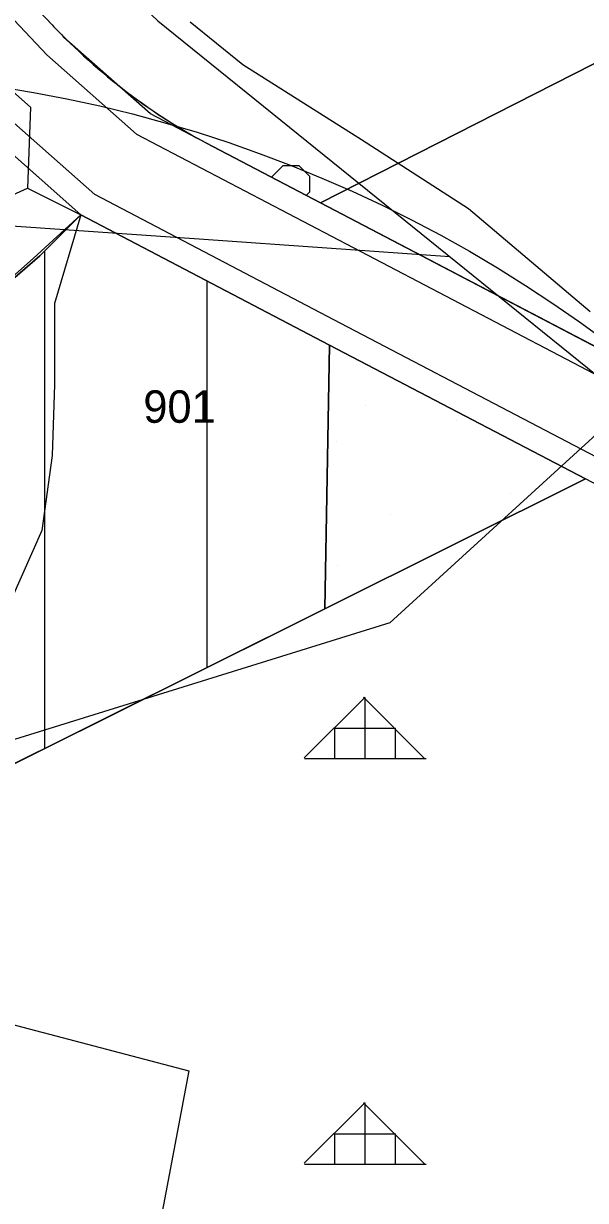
# Model space of a CAD drawing. Extents: x 410727 to 412947, y 4463506 to 4466382.
# Drawn here: x 411501.6 to 411570.9, y 4465781.8 to 4465926.9 of the extents above; entities that cross this region are included whole.
import ezdxf

# ---------------------------------------------------------------- set-up
doc = ezdxf.new("R2010")
doc.units = 0
for name, color, linetype in [('ADAKENARI', 7, 'Continuous'), ('KALDIRIM', 7, 'Continuous'), ('KDS_PARSEL_NO', 7, 'Continuous'), ('KDS_PL', 7, 'Continuous'), ('LJ_ÇERÇEVE', 7, 'Continuous'), ('PL_AYA_ORMAN', 7, 'Continuous'), ('PL_AYA_PARK_DINLENME', 7, 'Continuous'), ('PL_K_BHA', 7, 'Continuous'), ('PL_KA_TARIM_DIGER', 7, 'Continuous'), ('PL_KA_TARIM_OZEL', 7, 'Continuous'), ('PL_KON_MEV_050', 7, 'Continuous'), ('SN_ONAMA', 7, 'Continuous'), ('TR_AZYOGUNLUK_MESKUN', 7, 'Continuous'), ('TR_ORMAN', 7, 'Continuous'), ('TR_OZELMAHSUL', 7, 'Continuous'), ('TR_PARKALANI', 7, 'Continuous'), ('Yerlesime_uygunluk_sınırı', 7, 'Continuous')]:
    doc.layers.add(name, color=color, linetype=linetype)

msp = doc.modelspace()

# ---------------------------------------------------------------- linework, layer by layer
at = {"layer": 'ADAKENARI'}
for p, q in [((411505.14, 4465926.77), (411464.76, 4465969.61)), ((411538.25, 4465904.8), (411591.09, 4465931.74)), ((411517.26, 4465915.78), (411506.6, 4465925.22)), ((411496.15, 4465914.44), (411508.68, 4465903.34)), ((411546.31, 4465900.58), (411517.26, 4465915.78)), ((411538.25, 4465904.8), (411524.96, 4465911.75)), ((411605.17, 4465869.8), (411538.25, 4465904.8)), ((411503.64, 4465898.27), (411508.68, 4465903.34)), ((411508.68, 4465903.34), (411539.36, 4465887.29)), ((411577.71, 4465884.16), (411546.31, 4465900.58)), ((411496.33, 4465891.98), (411503.64, 4465898.27)), ((411539.36, 4465887.29), (411538.79, 4465854.78)), ((411539.36, 4465887.29), (411570.91, 4465870.79)), ((411538.79, 4465854.78), (411570.91, 4465870.79)), ((411496.44, 4465833.66), (411538.79, 4465854.78))]:
    msp.add_line(p, q, dxfattribs=at)
msp.add_arc((411559.72, 4465978.21), 75, 223.3014, 242.3914, dxfattribs=at)
msp.add_arc((411559.72, 4465978.21), 75, 223.3014, 242.3914, dxfattribs=at)
at = {"layer": 'KALDIRIM'}
for points in [[(411363.84, 4466008.09), (411368.56, 4466007.11), (411402.12, 4466003.58), (411420.29, 4465997.93), (411448.26, 4465982.75), (411504.51, 4465923.06), (411515.54, 4465913.29), (411544.92, 4465897.92), (411576.35, 4465881.49), (411596.27, 4465871.64)], [(411592.71, 4465863.36), (411572.27, 4465873.46), (411540.75, 4465889.95), (411510.4, 4465905.83), (411498.24, 4465916.59), (411442.7, 4465975.53), (411416.77, 4465989.6), (411400.3, 4465994.72)]]:
    msp.add_lwpolyline(points, dxfattribs=at)
at = {"layer": 'KDS_PL'}
for p, q in [((411528.65, 4465921.83), (411522.15, 4465927.08)), ((411543.3, 4465912.59), (411528.65, 4465921.83)), ((411499.54, 4465919.22), (411502.49, 4465916.61)), ((411502.49, 4465916.61), (411502.12, 4465906.61)), ((411556.49, 4465904.08), (411543.3, 4465912.59)), ((411494.1, 4465903.04), (411502.12, 4465906.61)), ((411502.12, 4465906.61), (411508.68, 4465903.34)), ((411502.79, 4465897.97), (411508.68, 4465903.34)), ((411508.68, 4465903.34), (411505.45, 4465892.41)), ((411508.68, 4465903.34), (411539.36, 4465887.29)), ((411571.5, 4465891.4), (411556.49, 4465904.08)), ((411495.72, 4465891.7), (411502.79, 4465897.97)), ((411505.45, 4465892.41), (411505.42, 4465882.41)), ((411539.36, 4465887.29), (411538.79, 4465854.78)), ((411570.91, 4465870.79), (411539.36, 4465887.29)), ((411505.42, 4465882.41), (411505.13, 4465873.65)), ((411505.13, 4465873.65), (411503.89, 4465864.4)), ((411538.79, 4465854.78), (411570.91, 4465870.79)), ((411503.89, 4465864.4), (411500.21, 4465856.16)), ((411538.79, 4465854.78), (411496.44, 4465833.66))]:
    msp.add_line(p, q, dxfattribs=at)
at = {"layer": 'LJ_ÇERÇEVE'}
msp.add_circle((411473.17, 4465753.45), 167.6, dxfattribs=at)
at = {"layer": 'PL_AYA_ORMAN'}
msp.add_lwpolyline([(411598.22, 4465856.51), (411570.91, 4465870.79), (411538.79, 4465854.78), (411496.44, 4465833.66), (411470.13, 4465831.39), (411457.2, 4465829.93), (411446.43, 4465827.44), (411441.48, 4465825.25), (411433.46, 4465821.81), (411430.18, 4465815.46), (411420.35, 4465816.97), (411407.51, 4465823.5), (411390, 4465824), (411337.5, 4465818.97)], dxfattribs=at)
at = {"layer": 'PL_AYA_PARK_DINLENME'}
msp.add_lwpolyline([(411570.91, 4465870.79), (411539.36, 4465887.29), (411538.79, 4465854.78), (411570.91, 4465870.79)], dxfattribs=at)
at = {"layer": 'PL_K_BHA'}
msp.add_lwpolyline([(411412.85, 4465902.41), (411451.16, 4465861.77), (411460.91, 4465866.67), (411472.17, 4465873.35), (411480.69, 4465879.01), (411489.78, 4465886.25), (411496.33, 4465891.98), (411503.64, 4465898.27), (411508.68, 4465903.34), (411496.15, 4465914.44), (411463.26, 4465949.34), (411412.85, 4465902.41)], dxfattribs=at)
at = {"layer": 'PL_KA_TARIM_DIGER'}
msp.add_lwpolyline([(411682.27, 4466173.05), (411670.3, 4466105.81), (411670.3, 4466088.31), (411652.8, 4466036.74), (411646.35, 4465988.84), (411635.3, 4465976.87), (411591.09, 4465931.74), (411538.25, 4465904.8), (411605.17, 4465869.8), (411613.8, 4465883.79), (411618.69, 4465897.02), (411620.41, 4465890.7), (411625.58, 4465882.65), (411631.77, 4465875.64), (411639.11, 4465868.28), (411648.52, 4465860.01), (411661.14, 4465849.78), (411670.66, 4465841.96), (411677.43, 4465836.56), (411684.65, 4465834.26), (411690.51, 4465834.49), (411698.65, 4465836.9)], dxfattribs=at)
at = {"layer": 'PL_KA_TARIM_OZEL'}
for points in [[(411524.33, 4465912.08), (411524.97, 4465911.75), (411538.25, 4465904.8), (411538.25, 4465904.8), (411591.09, 4465931.74), (411635.3, 4465976.87), (411646.35, 4465988.84), (411652.8, 4466036.74), (411670.3, 4466088.31), (411670.3, 4466105.81), (411682.27, 4466173.05), (411679.51, 4466190.55), (411686.88, 4466263.31), (411695.17, 4466296.47), (411693.82, 4466320.72), (411344.35, 4466324.82)], [(411464.76, 4465969.61), (411501.36, 4465930.78), (411505.14, 4465926.77)], [(411506.99, 4465924.87), (411513.15, 4465919.41)]]:
    msp.add_lwpolyline(points, dxfattribs=at)
for start, end in [(223.3014, 225.3278), (231.6184, 241.8408)]:
    msp.add_arc((411559.72, 4465978.21), 75, start, end, dxfattribs=at)
at = {"layer": 'PL_KON_MEV_050'}
msp.add_lwpolyline([(411496.44, 4465833.66), (411538.79, 4465854.78), (411539.36, 4465887.29), (411508.68, 4465903.34), (411503.64, 4465898.27), (411496.33, 4465891.98)], dxfattribs=at)
at = {"layer": 'SN_ONAMA'}
msp.add_lwpolyline([(411383.47, 4465701.98), (411406.89, 4465758.05), (411410.6, 4465797.01), (411446.38, 4465807.63), (411485.88, 4465807.28), (411522.02, 4465797.82), (411500.54, 4465684.33), (411414.88, 4465701.98)], close=True, dxfattribs=at)
at = {"layer": 'TR_AZYOGUNLUK_MESKUN'}
for p, q in [((411504.26, 4465837.56), (411504.26, 4465898.89)), ((411524.26, 4465847.53), (411524.26, 4465895.19))]:
    msp.add_line(p, q, dxfattribs=at)
at = {"layer": 'TR_ORMAN'}
for p, q in [((411536.24, 4465836.39), (411543.74, 4465843.89)), ((411551.03, 4465836.36), (411543.53, 4465843.86)), ((411543.75, 4465836.29), (411543.75, 4465843.79)), ((411540, 4465840.04), (411547.5, 4465840.04)), ((411540, 4465836.29), (411540, 4465840.04)), ((411547.5, 4465836.29), (411547.5, 4465840.04)), ((411536.25, 4465836.29), (411551.25, 4465836.29)), ((411536.24, 4465786.4), (411543.74, 4465793.89)), ((411551.06, 4465786.34), (411543.56, 4465793.84)), ((411543.75, 4465786.29), (411543.75, 4465793.79)), ((411540, 4465790.04), (411547.5, 4465790.04)), ((411540, 4465786.29), (411540, 4465790.04)), ((411547.5, 4465786.29), (411547.5, 4465790.04)), ((411536.25, 4465786.29), (411551.25, 4465786.29))]:
    msp.add_line(p, q, dxfattribs=at)
at = {"layer": 'TR_OZELMAHSUL'}
for p, q in [((411532.28, 4465908.06), (411533.63, 4465909.41)), ((411533.64, 4465909.42), (411535.56, 4465909.42)), ((411536.91, 4465908.07), (411535.55, 4465909.42)), ((411532.29, 4465907.92), (411532.29, 4465908.07)), ((411536.91, 4465906.15), (411536.91, 4465908.07)), ((411536.48, 4465905.72), (411536.9, 4465906.14))]:
    msp.add_line(p, q, dxfattribs=at)
at = {"layer": 'TR_PARKALANI'}
for p, q in [((411543.79, 4465879.78), (411543.79, 4465879.78)), ((411555.01, 4465877.95), (411555.01, 4465877.95)), ((411555.01, 4465877.95), (411555.01, 4465877.95)), ((411540.24, 4465875.34), (411540.24, 4465875.34)), ((411540.24, 4465875.34), (411540.24, 4465875.34)), ((411561.67, 4465868.97), (411561.67, 4465868.97)), ((411561.67, 4465868.97), (411561.67, 4465868.97)), ((411546.9, 4465866.37), (411546.9, 4465866.37)), ((411546.9, 4465866.37), (411546.9, 4465866.37)), ((411540.32, 4465860.08), (411540.32, 4465860.08))]:
    msp.add_line(p, q, dxfattribs=at)
at = {"layer": 'Yerlesime_uygunluk_sınırı'}
for points in [[(411367.59, 4466324.54), (411367.57, 4466324.45), (411365.4, 4466317.37), (411329.85, 4466256.4), (411327.98, 4466256.94), (411298.02, 4466265.64), (411235.39, 4466203.01), (411292.89, 4466117.8), (411249.96, 4466080.27), (411288.76, 4466053.15), (411335.49, 4466003.87), (411401.49, 4466010.55), (411454, 4465988), (411518.19, 4465927.25), (411576.49, 4465880.17), (411546.8, 4465853.02), (411462.76, 4465826.95), (411417.87, 4465818.6), (411360.95, 4465816.44), (411257.66, 4465822.32), (411198.74, 4465810.19), (411081.53, 4465694.24)], [(411554.2, 4465898.16), (411523.87, 4465900.28), (411493.6, 4465902.39), (411463.53, 4465904.43), (411434.03, 4465906.31), (411406.06, 4465907.75), (411380.94, 4465908.37), (411357.39, 4465908.53)]]:
    msp.add_lwpolyline(points, dxfattribs=at)

# ---------------------------------------------------------------- texts
at = {"layer": 'KDS_PARSEL_NO'}
msp.add_text('901', height=4, dxfattribs=at).set_placement((411516.39, 4465877.7))

doc.saveas('drawing.dxf')
